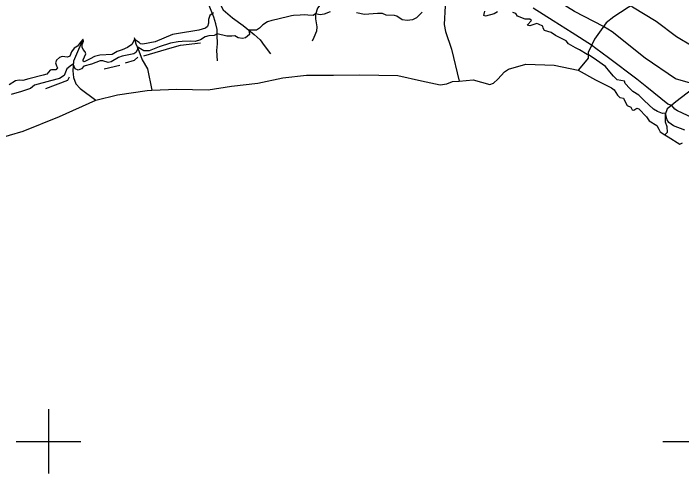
# Model space of a CAD drawing. Extents: x 362852 to 366875, y 5563573 to 5566479.
# Drawn here: x 364389.1 to 364595.8, y 5564590 to 5564732.5 of the extents above; entities that cross this region are included whole.
import ezdxf

# ---------------------------------------------------------------- set-up
doc = ezdxf.new("R2010")
doc.units = 0
for name, color, linetype in [('Niveau 2', 7, 'Continuous'), ('Niveau 22', 7, 'Continuous'), ('Niveau 37', 7, 'Continuous'), ('Niveau 4', 7, 'Continuous'), ('Niveau 61', 7, 'Continuous')]:
    doc.layers.add(name, color=color, linetype=linetype)

msp = doc.modelspace()

# ---------------------------------------------------------------- linework, layer by layer
at = {"layer": 'Niveau 2'}
for points in [[(364600.72, 5564710.27), (364593.96, 5564712.18), (364584.52, 5564718.6), (364574.3, 5564726.76), (364571.67, 5564728.41), (364562.72, 5564733.12), (364553.22, 5564739.11), (364544.86, 5564743.02), (364543.83, 5564743.28), (364533.66, 5564746.45), (364527.67, 5564750.86)], [(364451.06, 5564732.63), (364449.89, 5564731.84), (364449.47, 5564730.55), (364449.47, 5564729.49), (364449.15, 5564728.43), (364448.56, 5564727.88), (364446.5, 5564727.28), (364439.59, 5564726.2), (364438.31, 5564725.98), (364432.96, 5564723.67), (364429.15, 5564722.92), (364428.42, 5564723.06), (364427.99, 5564723.5), (364426.63, 5564724.42), (364425.76, 5564722.84), (364424.4, 5564721.91), (364422.8, 5564721.25), (364421.17, 5564720.65), (364419.71, 5564719.81), (364415.89, 5564719.55), (364414.23, 5564719.18), (364412.86, 5564718.43), (364411, 5564717.49), (364410.73, 5564717.69), (364410.74, 5564718.13), (364411.12, 5564719.03), (364411.56, 5564719.95), (364411.32, 5564720.54), (364410.71, 5564721.29), (364410.4, 5564722.03), (364410.39, 5564722.84), (364410.61, 5564723.36), (364410.84, 5564723.89), (364410.69, 5564724.39), (364410.57, 5564724.4), (364409.83, 5564723.6), (364408.96, 5564722.38), (364407.92, 5564721.7), (364407.06, 5564720.6), (364406.54, 5564719.27)], [(364487.11, 5564732.98), (364485.21, 5564732.27), (364484, 5564732.03), (364482.61, 5564732.3), (364481.84, 5564731.83), (364480.17, 5564731.95), (364479.14, 5564732.03), (364477.81, 5564731.92), (364475.81, 5564731.79), (364475.13, 5564731.76), (364470.51, 5564730.56), (364469.06, 5564730.28), (364467.71, 5564729.91), (364466.29, 5564728.96), (364465.28, 5564727.92), (364464.27, 5564727.32), (364461.99, 5564727.25), (364462.2, 5564725.97), (364460.93, 5564724.95)], [(364515.58, 5564732.86), (364513.84, 5564731.15), (364512.6, 5564730.52), (364510.9, 5564730.26), (364509.39, 5564730.45), (364507.72, 5564731.64), (364507.02, 5564731.84), (364504.38, 5564731.89), (364503.29, 5564732.44), (364501.71, 5564732.48), (364497.75, 5564732.1), (364495.28, 5564732.65)], [(364538.83, 5564733.02), (364537.79, 5564732.35), (364535.17, 5564731.59), (364534.62, 5564731.86), (364534.91, 5564733.16)], [(364596.84, 5564696.29), (364593.3, 5564697.64), (364591.87, 5564698.73), (364591.34, 5564699.58), (364590.85, 5564701.64), (364589.89, 5564701.47), (364588.34, 5564702.08), (364587.16, 5564702.84), (364584.21, 5564705.5), (364582.56, 5564707.13), (364580.72, 5564708.3), (364579.76, 5564709.28), (364578.3, 5564710.74), (364578.11, 5564711.53), (364575.83, 5564711.91), (364574.71, 5564713.01), (364573.65, 5564714.38), (364572.29, 5564716.06), (364569.44, 5564718.01), (364566.92, 5564719.76), (364566.63, 5564719.73), (364564.19, 5564721.16), (364562.98, 5564721.85), (364560.87, 5564723.04), (364560.1, 5564724.03), (364556.82, 5564725.68), (364555.46, 5564726.56), (364553.4, 5564727.21), (364552.99, 5564727.91), (364552.91, 5564728.57), (364551.5, 5564729.11), (364551.01, 5564729.41), (364548.9, 5564728.61), (364548.07, 5564728.83), (364549.4, 5564730.31), (364548.89, 5564730.66), (364547.39, 5564730.67), (364545.01, 5564731.62), (364544.53, 5564732.49), (364543.65, 5564732.81)], [(364599.22, 5564700.18), (364594.52, 5564702.35), (364593.76, 5564702.85), (364592.75, 5564704.01), (364591.55, 5564704.42), (364585.1, 5564709.61), (364582, 5564712.13), (364573.24, 5564718.73), (364569.27, 5564721.65), (364567.96, 5564722.61), (364561.91, 5564726.47), (364556.03, 5564730.23), (364549.92, 5564734.13)], [(364460.93, 5564724.95), (364460.03, 5564724.71), (364458.68, 5564724.97), (364457.61, 5564725.59), (364456.72, 5564725.48), (364455.12, 5564725.44), (364452.19, 5564726.11), (364451.25, 5564725.61), (364449.59, 5564725.55), (364448.4, 5564725.25), (364446.98, 5564724.3), (364445.36, 5564723.82), (364443.77, 5564723.92), (364441.34, 5564723.74), (364440.12, 5564723.67), (364437.68, 5564723.23), (364434.2, 5564722.12), (364431.13, 5564720.93), (364429.47, 5564720.87), (364427.37, 5564722.13), (364427.65, 5564721.68), (364427.39, 5564721.08), (364427.03, 5564720.43), (364426.4, 5564719.99), (364422.77, 5564719.25), (364421.63, 5564718.85), (364419.37, 5564717.49), (364418.45, 5564717.3), (364416.81, 5564717.81), (364415.93, 5564717.82), (364413.29, 5564716.81), (364410.88, 5564716.13), (364410.22, 5564715.3), (364409.15, 5564714.86), (364408.23, 5564715.3), (364407.63, 5564716.76), (364407.07, 5564716.45), (364405.64, 5564715.36), (364404.8, 5564713.27), (364403.33, 5564712.3), (364400.61, 5564711.62), (364395.61, 5564710.26), (364394.39, 5564709.26), (364391.66, 5564708.33), (364388.48, 5564707.4)], [(364406.54, 5564719.27), (364405.82, 5564718.91), (364404.16, 5564719.17), (364403.41, 5564718.86), (364402.49, 5564718.05), (364402.11, 5564717.15), (364402.48, 5564716.24), (364402.79, 5564715.62), (364402.28, 5564715.04), (364400.93, 5564714.99), (364400.48, 5564714.86), (364399.51, 5564713.72), (364398.37, 5564713.32), (364393.87, 5564712.28), (364392.07, 5564711.67), (364390.87, 5564711.86), (364389.77, 5564711.66), (364387.86, 5564710.38)]]:
    msp.add_lwpolyline(points, dxfattribs=at)
at = {"layer": 'Niveau 22'}
for points in [[(364558.46, 5564754.24), (364558.14, 5564751.78), (364557.81, 5564750.18), (364557.77, 5564748.78), (364560.28, 5564745.7), (364567.41, 5564742.31), (364570.94, 5564740.08), (364577.05, 5564736.59), (364580.6, 5564734.47), (364587.94, 5564730.09), (364594.24, 5564725.38), (364603.92, 5564719.56)], [(364487.08, 5564746.48), (364487.36, 5564741.77), (364487.33, 5564739.53), (364485.43, 5564737.06), (364483.23, 5564734.15), (364482.57, 5564732.19), (364482.54, 5564730.81), (364482.99, 5564728.29), (364482.87, 5564726.98), (364482.07, 5564725.06), (364481.54, 5564723.89)], [(364452.22, 5564717.84), (364452.04, 5564720.99), (364452.23, 5564723.03), (364452.19, 5564725.8), (364452.18, 5564727.5), (364451.7, 5564729.26), (364451.07, 5564731.35), (364449.71, 5564734.98), (364447.71, 5564738.43), (364446.06, 5564741.52)], [(364450.81, 5564741.96), (364452.03, 5564737.55), (364453.96, 5564733.64), (364456.86, 5564731.11), (364460.14, 5564728.73), (364463.62, 5564725.96), (364465.45, 5564724.26), (364466.69, 5564722.54), (364468.61, 5564719.92)]]:
    msp.add_lwpolyline(points, dxfattribs=at)
at = {"layer": 'Niveau 37'}
msp.add_line((364417.16, 5564715.32), (364422.05, 5564716.44), dxfattribs=at)
for points in [[(364429.51, 5564719.33), (364438.2, 5564721.92), (364440.84, 5564722.61), (364447.03, 5564723.35)], [(364423.77, 5564717.15), (364426.53, 5564718.05), (364427.59, 5564718.98)], [(364399.15, 5564709.22), (364405.93, 5564711.77), (364406.43, 5564712.85)]]:
    msp.add_lwpolyline(points, dxfattribs=at)
at = {"layer": 'Niveau 4'}
for points in [[(364603.58, 5564748.56), (364598.15, 5564745.74), (364592.12, 5564742.42), (364587.02, 5564739.56), (364581.29, 5564735.68), (364574.85, 5564731.38), (364572.5, 5564729.55), (364568.86, 5564724.55), (364566.92, 5564720.38), (364566.92, 5564718.59), (364565.47, 5564716.84), (364563.77, 5564714.9)], [(364522.91, 5564736.66), (364522.66, 5564734.83), (364522.32, 5564729.07), (364522.82, 5564726.89), (364524.59, 5564721.42), (364527.03, 5564711.55)], [(364616.86, 5564727.16), (364615.39, 5564725.78), (364613.7, 5564724.79), (364610.69, 5564723.25), (364609.27, 5564722.08), (364608.46, 5564721.04), (364607.67, 5564719.5), (364607.19, 5564718.41), (364605.04, 5564715.06), (364603.72, 5564712.38), (364601.78, 5564711.09), (364599.25, 5564709.13), (364594.03, 5564705.12), (364592.21, 5564703.53), (364591.29, 5564702.92), (364590.71, 5564701.22), (364590.75, 5564698.88), (364591.28, 5564697.46), (364591.36, 5564695.66), (364590.62, 5564694.94)], [(364410.57, 5564724.35), (364409.22, 5564721.31), (364407.68, 5564717.68), (364407.53, 5564714.73), (364407.74, 5564712.67), (364408.47, 5564710.67), (364409.76, 5564709.24), (364414.66, 5564705.64)], [(364426.48, 5564725.04), (364426.97, 5564723.04), (364427.69, 5564721.4), (364428.2, 5564720.06), (364429, 5564718.11), (364430.58, 5564715.36), (364431.92, 5564708.69)], [(364383.58, 5564693.55), (364392.13, 5564696.04), (364403.37, 5564700.52), (364414.66, 5564705.64), (364421.32, 5564707.24), (364430.5, 5564708.62), (364431.92, 5564708.69), (364439.63, 5564709.05), (364449.36, 5564708.78), (364456.58, 5564709.93), (364464.69, 5564710.87), (364472.49, 5564712.57), (364479.74, 5564713.35), (364488.11, 5564713.34), (364496.3, 5564713.45), (364508, 5564713.24), (364515.34, 5564711.62), (364521.15, 5564710.38), (364523.19, 5564710.72), (364524.93, 5564711.37), (364527.03, 5564711.55), (364531.38, 5564711.94), (364536.47, 5564710.47), (364537.67, 5564710.9), (364538.93, 5564712.1), (364541.01, 5564714.38), (364542.22, 5564715.25), (364547.65, 5564716.79), (364556.39, 5564716.5), (364563.77, 5564714.9), (364569.21, 5564711.95), (364574.09, 5564709.45), (364574.9, 5564708.84), (364576, 5564707.18), (364576.67, 5564706.45), (364577.8, 5564706.29), (364578.58, 5564704.67), (364578.99, 5564703.97), (364580.06, 5564703.47), (364580.48, 5564702.58), (364581.02, 5564702.49), (364582, 5564703.14), (364582.58, 5564702.94), (364584.97, 5564700.43), (364585.76, 5564699.25), (364588.17, 5564697.75), (364588.76, 5564696.61), (364589.21, 5564695.8), (364590.62, 5564694.94), (364591.68, 5564694.32), (364595.25, 5564691.97), (364596.08, 5564692.38)]]:
    msp.add_lwpolyline(points, dxfattribs=at)
at = {"layer": 'Niveau 61'}
for p, q in [((364400, 5564610), (364400, 5564590)), ((364390, 5564600), (364410, 5564600)), ((364590, 5564600), (364610, 5564600))]:
    msp.add_line(p, q, dxfattribs=at)

doc.saveas('drawing.dxf')
